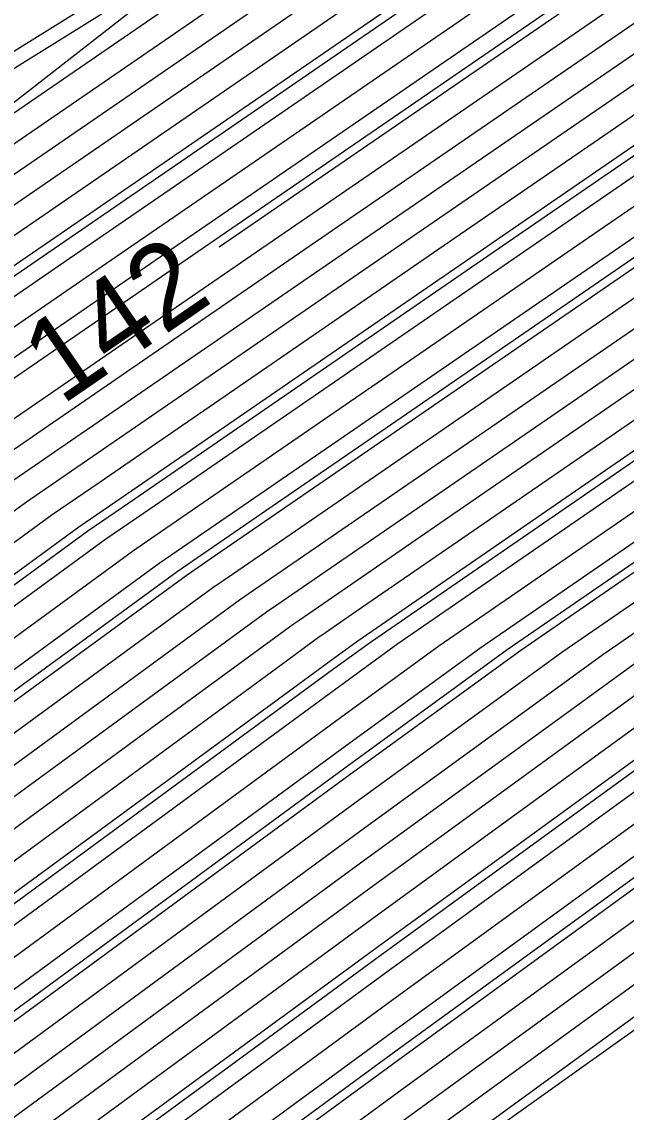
# Model space of a CAD drawing. Extents: x 2354170 to 2357230, y 866100 to 868290.
# Drawn here: x 2355882.65 to 2355897.14, y 866788.69 to 866814.82 of the extents above; entities that cross this region are included whole.
import ezdxf

# ---------------------------------------------------------------- set-up
doc = ezdxf.new("R2010")
doc.units = 0
for name, color, linetype in [('Default', 7, 'Continuous'), ('DTM Contours Major', 7, 'Continuous'), ('DTM Contours Minor', 7, 'Continuous'), ('Exist DTM QL2 LIDAR Elevation Point', 7, 'Continuous'), ('PH Exist DTM Breakline', 7, 'Continuous')]:
    doc.layers.add(name, color=color, linetype=linetype)

msp = doc.modelspace()

# ---------------------------------------------------------------- linework, layer by layer
at = {"layer": 'Default'}
for points in [[(2355887.381, 866809.424), (2355900.411, 866818.375), (2355906.795, 866822.533), (2355912.958, 866826.896), (2355924.512, 866835.75), (2355931.546, 866840.545), (2355940.116, 866846.134), (2355948.615, 866851.069), (2355950.653, 866852.41), (2355964.801, 866862.781), (2355965.676, 866863.447), (2355969.598, 866866.235)], [(2355878.655, 866801.078), (2355882.094, 866803.593), (2355883.436, 866804.515), (2355890.715, 866809.517), (2355900.294, 866816.098), (2355908.32, 866821.325), (2355911.534, 866823.6), (2355925.727, 866834.475), (2355934.366, 866840.366), (2355940.071, 866844.086), (2355949.583, 866849.61), (2355950.079, 866849.9), (2355950.722, 866850.378), (2355960.899, 866857.839)], [(2355868.051, 866798.966), (2355873.589, 866802.699), (2355877.602, 866805.634), (2355879.708, 866807.081), (2355882.629, 866809.088), (2355900.567, 866821.411), (2355904.762, 866824.143), (2355914.857, 866831.291), (2355922.893, 866837.449), (2355927.785, 866840.785), (2355940.176, 866848.864), (2355946.627, 866852.61), (2355950.649, 866855.256)], [(2355852.386, 866781.471), (2355852.419, 866781.493), (2355857.539, 866784.889), (2355866.622, 866790.237), (2355870.858, 866793.092), (2355884.019, 866802.718), (2355885.033, 866803.415), (2355894.18, 866809.701), (2355900.177, 866813.821), (2355909.845, 866820.117), (2355910.11, 866820.304), (2355926.941, 866833.201), (2355934.535, 866838.379)], [(2355944.561, 866832.476), (2355944.096, 866832.161), (2355939.445, 866829.099), (2355930.386, 866822.949), (2355923.58, 866817.63), (2355909.403, 866807.605), (2355904.556, 866804.413), (2355897.559, 866799.597), (2355890.857, 866794.721), (2355882.157, 866788.336), (2355873.172, 866782.406), (2355866.227, 866778.318), (2355862.304, 866775.697)], [(2355940.021, 866831.736), (2355936.453, 866829.387), (2355930.258, 866825.182), (2355921.142, 866818.056), (2355909.507, 866809.829), (2355903.41, 866805.815), (2355894.61, 866799.757), (2355890.516, 866796.778), (2355879.508, 866788.7), (2355872.478, 866784.06), (2355863.827, 866778.968), (2355859.838, 866776.302), (2355857.767, 866774.973)], [(2355831.452, 866780.873), (2355832.204, 866780.716), (2355833.068, 866780.747), (2355834.525, 866780.4), (2355836.948, 866781.732), (2355839.682, 866783.218), (2355847.575, 866788.318), (2355851.117, 866790.494), (2355853.5, 866791.966), (2355855.212, 866793.037), (2355856.508, 866793.857), (2355864.544, 866798.932), (2355874.408, 866805.581), (2355875.677, 866806.509), (2355878.11, 866808.181), (2355879.164, 866808.905), (2355900.683, 866823.689), (2355903.236, 866825.351), (2355904.99, 866826.593)], [(2355900.761, 866825.207), (2355879.66, 866810.71), (2355877.772, 866809.535), (2355877.472, 866809.346), (2355877.066, 866809.084), (2355874.949, 866807.758), (2355874.001, 866807.144), (2355872.684, 866806.274), (2355870.619, 866804.951), (2355859.519, 866797.941)], [(2355831.623, 866789.782), (2355832.216, 866789.762), (2355833.915, 866789.055), (2355834.534, 866788.769), (2355835.587, 866788.416), (2355836.983, 866787.939), (2355839.056, 866787.319), (2355839.486, 866787.192), (2355841.81, 866786.116), (2355842.07, 866786.021), (2355842.258, 866786.124), (2355842.547, 866786.31), (2355848.68, 866790.077), (2355852.805, 866792.625), (2355855.769, 866794.48), (2355858.014, 866795.899), (2355871.926, 866804.684), (2355874.681, 866806.541), (2355875.035, 866806.8), (2355877.578, 866808.547), (2355878.009, 866808.843), (2355900.722, 866824.448)], [(2355836.264, 866767.185), (2355843.155, 866772.42), (2355851.72, 866778.201), (2355858.602, 866782.766), (2355868.662, 866788.689), (2355870.164, 866789.573), (2355870.679, 866789.912), (2355872.578, 866791.306), (2355886.586, 866801.551), (2355887.164, 866801.948), (2355898.801, 866809.946), (2355900.022, 866810.784), (2355902.133, 866812.159), (2355909.853, 866817.242), (2355913.014, 866819.478), (2355918.587, 866823.834)], [(2355838.788, 866766.813), (2355845.212, 866771.693), (2355851.196, 866775.732), (2355859.398, 866781.173), (2355863.649, 866783.676), (2355870.858, 866787.919), (2355873.327, 866789.549), (2355882.444, 866796.24), (2355888.511, 866800.677), (2355888.761, 866800.848), (2355895.35, 866805.376), (2355900.737, 866809.085), (2355909.749, 866815.018), (2355915.453, 866819.052), (2355921.106, 866823.47)], [(2355841.313, 866766.441), (2355847.269, 866770.966), (2355850.672, 866773.264), (2355858.291, 866778.317), (2355859.957, 866779.387), (2355860.626, 866779.834), (2355871.552, 866786.265), (2355875.976, 866789.185), (2355890.062, 866799.522), (2355890.678, 866799.97), (2355901.883, 866807.683), (2355909.645, 866812.794), (2355917.891, 866818.625), (2355923.625, 866823.107)], [(2355828.567, 866775.486), (2355832.899, 866778.009), (2355835.461, 866779.419), (2355837.105, 866780.312), (2355852.602, 866790.327), (2355853.554, 866790.911), (2355854.195, 866791.307), (2355854.655, 866791.595), (2355855.003, 866791.815), (2355857.163, 866793.179), (2355874.135, 866804.62), (2355876.319, 866806.217), (2355878.643, 866807.814), (2355880.319, 866808.966), (2355900.644, 866822.93)], [(2355956.299, 866822.242), (2355948.968, 866814.751), (2355940.505, 866811.604), (2355938.495, 866811.035), (2355930.227, 866805.149), (2355913.96, 866802.942), (2355909.022, 866799.45), (2355908.756, 866799.275), (2355908.372, 866799.011), (2355892.106, 866787.175), (2355891.87, 866787.002), (2355875.717, 866776.341), (2355875.03, 866775.936), (2355859.419, 866765.504), (2355858.526, 866764.931), (2355845.169, 866755.218), (2355842.867, 866753.448), (2355827.792, 866742.709)], [(2355831.654, 866775.781), (2355833.112, 866776.63), (2355833.975, 866777.105), (2355834.528, 866777.405), (2355842.671, 866782.668), (2355854.34, 866790.544), (2355854.618, 866790.729), (2355855.112, 866791.02), (2355873.862, 866803.659), (2355876.96, 866805.926), (2355879.175, 866807.447), (2355881.474, 866809.027), (2355900.606, 866822.17)], [(2355822.367, 866767.399), (2355832.946, 866774.584), (2355834.243, 866775.569), (2355853.99, 866788.899), (2355855.149, 866789.667), (2355857.205, 866790.877), (2355873.315, 866801.738), (2355878.244, 866805.342), (2355880.241, 866806.714), (2355883.784, 866809.15), (2355900.528, 866820.652)], [(2355831.477, 866767.363), (2355839.728, 866773.631), (2355852.593, 866782.315), (2355857.274, 866785.42), (2355865.576, 866790.308), (2355871.131, 866794.053), (2355883.377, 866803.009), (2355884.501, 866803.781), (2355893.025, 866809.639), (2355900.216, 866814.58), (2355909.337, 866820.519)], [(2355815.095, 866761.682), (2355832.763, 866773.681), (2355834.929, 866775.327), (2355853.816, 866788.076), (2355855.415, 866789.136), (2355858.251, 866790.806), (2355873.042, 866800.777), (2355878.885, 866805.051), (2355880.773, 866806.348), (2355884.939, 866809.211), (2355900.489, 866819.893)], [(2355813.255, 866759.655), (2355832.579, 866772.779), (2355835.615, 866775.085), (2355853.641, 866787.253), (2355855.68, 866788.605), (2355859.297, 866790.735), (2355872.769, 866799.817), (2355879.527, 866804.759), (2355881.306, 866805.981), (2355886.095, 866809.272), (2355900.45, 866819.134)], [(2355830.506, 866759.74), (2355832.479, 866761.257), (2355845.898, 866771.451), (2355851.022, 866774.91), (2355859.664, 866780.642), (2355861.978, 866782.005), (2355871.09, 866787.368), (2355874.21, 866789.427), (2355885.733, 866797.884), (2355889.153, 866800.385), (2355889.294, 866800.482), (2355893.007, 866803.034), (2355901.119, 866808.617), (2355909.714, 866814.277), (2355916.265, 866818.909)], [(2355831.124, 866759.426), (2355835.417, 866762.726), (2355846.583, 866771.209), (2355850.847, 866774.087), (2355859.93, 866780.111), (2355860.307, 866780.334), (2355871.321, 866786.816), (2355875.093, 866789.306), (2355889.022, 866799.528), (2355889.795, 866800.093), (2355889.826, 866800.115), (2355890.665, 866800.692), (2355901.501, 866808.15), (2355909.68, 866813.536), (2355917.078, 866818.767)], [(2355829.577, 866756.813), (2355832.36, 866758.796), (2355841.294, 866765.664), (2355847.954, 866770.724), (2355850.498, 866772.441), (2355856.191, 866776.217), (2355859.927, 866778.616), (2355861.426, 866779.617), (2355871.784, 866785.714), (2355876.859, 866789.063), (2355890.176, 866798.836), (2355891.661, 866799.917), (2355902.264, 866807.216), (2355909.61, 866812.053), (2355918.704, 866818.483)], [(2355831.11, 866765.558), (2355841.099, 866773.147), (2355852.244, 866780.67), (2355857.805, 866784.358), (2355867.668, 866790.165), (2355870.585, 866792.132), (2355884.661, 866802.426), (2355885.566, 866803.048), (2355895.335, 866809.762), (2355900.138, 866813.062), (2355908.444, 866818.47)], [(2355829.367, 866755.154), (2355833.597, 866758.167), (2355847.17, 866768.602), (2355849.325, 866770.24), (2355850.148, 866770.795), (2355851.991, 866772.017), (2355859.868, 866777.073), (2355863.026, 866779.184), (2355872.247, 866784.611), (2355878.625, 866788.821), (2355890.403, 866797.464), (2355893.627, 866799.811), (2355903.028, 866806.282), (2355909.541, 866810.57), (2355920.329, 866818.199)], [(2355829.472, 866755.984), (2355832.978, 866758.482), (2355844.232, 866767.133), (2355848.64, 866770.482), (2355850.323, 866771.618), (2355854.091, 866774.117), (2355859.897, 866777.845), (2355862.226, 866779.401), (2355872.015, 866785.162), (2355877.742, 866788.942), (2355890.289, 866798.15), (2355892.644, 866799.864), (2355902.646, 866806.749), (2355909.576, 866811.312), (2355919.516, 866818.341)], [(2355921.954, 866817.914), (2355909.472, 866809.088), (2355903.792, 866805.348), (2355895.593, 866799.704), (2355890.63, 866796.092), (2355880.391, 866788.578), (2355872.709, 866783.508), (2355864.627, 866778.751), (2355859.808, 866775.531), (2355850.616, 866769.631), (2355849.624, 866768.909), (2355834.833, 866757.538), (2355829.157, 866753.495)], [(2355830.743, 866763.753), (2355842.47, 866772.662), (2355851.895, 866779.024), (2355858.336, 866783.297), (2355869.761, 866790.023), (2355870.039, 866790.21), (2355885.944, 866801.843), (2355886.631, 866802.315), (2355897.646, 866809.884), (2355900.061, 866811.543), (2355904.237, 866814.263), (2355909.887, 866817.984)], [(2355922.767, 866817.772), (2355909.437, 866808.346), (2355904.174, 866804.881), (2355896.576, 866799.651), (2355890.743, 866795.406), (2355881.274, 866788.457), (2355872.941, 866782.957), (2355865.427, 866778.535), (2355859.778, 866774.759), (2355851.224, 866769.269), (2355849.281, 866767.856), (2355835.451, 866757.223), (2355829.052, 866752.665)], [(2355815.619, 866759.705), (2355832.212, 866770.973), (2355836.986, 866774.6), (2355853.292, 866785.607), (2355856.212, 866787.544), (2355861.39, 866790.593), (2355872.223, 866797.895), (2355880.811, 866804.176), (2355882.371, 866805.248), (2355888.405, 866809.395), (2355900.372, 866817.616)], [(2355924.393, 866817.488), (2355909.368, 866806.864), (2355904.937, 866803.946), (2355898.542, 866799.544), (2355890.97, 866794.035), (2355883.04, 866788.215), (2355873.404, 866781.854), (2355867.028, 866778.101), (2355859.718, 866773.217), (2355852.441, 866768.546), (2355848.596, 866765.75), (2355836.687, 866756.594), (2355828.842, 866751.006)], [(2355925.205, 866817.345), (2355909.334, 866806.122), (2355905.319, 866803.479), (2355899.525, 866799.491), (2355891.084, 866793.349), (2355883.923, 866788.093), (2355873.635, 866781.303), (2355867.828, 866777.885), (2355859.688, 866772.446), (2355853.05, 866768.185), (2355848.253, 866764.696), (2355837.305, 866756.28), (2355828.737, 866750.176)], [(2355816.801, 866759.729), (2355832.028, 866770.071), (2355837.671, 866774.358), (2355853.117, 866784.784), (2355856.477, 866787.013), (2355862.437, 866790.521), (2355871.95, 866796.935), (2355881.452, 866803.884), (2355882.903, 866804.881), (2355889.56, 866809.456), (2355900.333, 866816.857)], [(2355927.644, 866816.919), (2355909.23, 866803.898), (2355906.465, 866802.078), (2355902.474, 866799.331), (2355891.425, 866791.291), (2355886.572, 866787.729), (2355874.329, 866779.649), (2355870.228, 866777.235), (2355859.598, 866770.132), (2355854.875, 866767.1), (2355847.225, 866761.537), (2355839.159, 866755.336), (2355828.422, 866747.687)], [(2355926.831, 866817.061), (2355909.264, 866804.64), (2355906.083, 866802.545), (2355901.491, 866799.384), (2355891.311, 866791.977), (2355885.689, 866787.851), (2355874.098, 866780.2), (2355869.428, 866777.452), (2355859.628, 866770.903), (2355854.267, 866767.462), (2355847.568, 866762.59), (2355838.541, 866755.65), (2355828.527, 866748.517)], [(2355946.036, 866817.029), (2355941.763, 866815.44), (2355934.921, 866813.502), (2355930.474, 866810.336), (2355921.725, 866809.149), (2355909.057, 866800.192), (2355908.374, 866799.742), (2355907.389, 866799.064), (2355891.992, 866787.861), (2355890.987, 866787.123), (2355875.486, 866776.892), (2355874.23, 866776.153), (2355860.765, 866767.155)], [(2355887.617, 866816.909), (2355879.598, 866811.918), (2355878.325, 866811.117), (2355876.599, 866810.005), (2355875.213, 866809.136), (2355872.718, 866807.521), (2355869.253, 866805.23), (2355863.816, 866801.746), (2355861.024, 866799.983)], [(2355928.456, 866816.777), (2355909.195, 866803.157), (2355906.847, 866801.611), (2355903.457, 866799.277), (2355891.538, 866790.605), (2355887.455, 866787.608), (2355874.561, 866779.098), (2355871.029, 866777.019), (2355859.568, 866769.361), (2355855.484, 866766.739), (2355846.882, 866760.484), (2355839.777, 866755.021), (2355828.317, 866746.858)], [(2355930.082, 866816.492), (2355909.126, 866801.674), (2355907.61, 866800.676), (2355905.423, 866799.171), (2355891.765, 866789.233), (2355889.221, 866787.366), (2355875.023, 866777.995), (2355872.629, 866776.586), (2355859.509, 866767.818), (2355856.701, 866766.016), (2355846.197, 866758.377), (2355841.013, 866754.392), (2355828.107, 866745.198)], [(2355830.376, 866761.948), (2355843.841, 866772.178), (2355851.545, 866777.378), (2355858.867, 866782.235), (2355866.991, 866787.018), (2355870.396, 866789.022), (2355871.562, 866789.791), (2355875.867, 866792.951), (2355887.228, 866801.26), (2355887.696, 866801.582), (2355899.956, 866810.007), (2355899.983, 866810.025), (2355900.029, 866810.056), (2355909.818, 866816.501)], [(2355830.927, 866764.656), (2355841.784, 866772.904), (2355852.069, 866779.847), (2355858.071, 866783.828), (2355868.715, 866790.094), (2355870.312, 866791.171), (2355885.303, 866802.135), (2355886.099, 866802.681), (2355896.491, 866809.823), (2355900.1, 866812.303), (2355906.34, 866816.367)], [(2355830.192, 866761.045), (2355844.527, 866771.935), (2355851.371, 866776.555), (2355859.133, 866781.704), (2355865.32, 866785.347), (2355870.627, 866788.47), (2355872.445, 866789.67), (2355879.156, 866794.595), (2355887.869, 866800.968), (2355888.229, 866801.215), (2355897.692, 866807.719), (2355900.355, 866809.552), (2355909.784, 866815.76)], [(2355929.49, 866815.357), (2355909.091, 866800.933), (2355907.992, 866800.209), (2355906.406, 866799.117), (2355891.879, 866788.547), (2355890.104, 866787.244), (2355875.255, 866777.444), (2355873.429, 866776.369), (2355859.479, 866767.047), (2355857.309, 866765.654), (2355845.854, 866757.324), (2355841.631, 866754.077), (2355828.002, 866744.369)], [(2355831.661, 866768.266), (2355839.042, 866773.873), (2355852.768, 866783.138), (2355857.008, 866785.951), (2355864.529, 866790.379), (2355871.404, 866795.014), (2355882.736, 866803.301), (2355883.968, 866804.148), (2355891.87, 866809.578), (2355900.255, 866815.339)], [(2355906.582, 866803.592), (2355905.701, 866803.012), (2355900.508, 866799.437), (2355891.197, 866792.663), (2355884.806, 866787.972), (2355873.866, 866780.752), (2355868.628, 866777.668), (2355859.658, 866771.674), (2355853.658, 866767.823), (2355847.91, 866763.643), (2355837.923, 866755.965), (2355828.632, 866749.347), (2355824.374, 866746.759)], [(2355905.357, 866799.855), (2355904.44, 866799.224), (2355891.652, 866789.919), (2355888.338, 866787.487), (2355874.792, 866778.546), (2355871.829, 866776.802), (2355859.538, 866768.589), (2355856.092, 866766.377), (2355846.54, 866759.431), (2355840.395, 866754.707), (2355828.212, 866746.028), (2355824.809, 866743.96), (2355823.259, 866742.838)]]:
    msp.add_lwpolyline(points, dxfattribs=at)
at = {"layer": 'DTM Contours Major'}
for points in [[(2355852.459, 866781.283), (2355857.628, 866784.712), (2355866.971, 866790.213), (2355870.767, 866792.772), (2355884.233, 866802.621), (2355885.211, 866803.292), (2355894.565, 866809.721), (2355900.164, 866813.568), (2355909.847, 866819.873), (2355909.98, 866819.961), (2355910.034, 866819.999), (2355910.16, 866820.097), (2355927.076, 866833.059), (2355934.605, 866838.193)], [(2355944.561, 866832.476), (2355944.096, 866832.161), (2355939.445, 866829.099), (2355930.386, 866822.949), (2355923.58, 866817.63), (2355909.403, 866807.605), (2355904.556, 866804.413), (2355897.559, 866799.597), (2355890.857, 866794.721), (2355882.157, 866788.336), (2355873.172, 866782.406), (2355866.227, 866778.318), (2355862.304, 866775.697)], [(2355888.033, 866817.583), (2355880.206, 866812.712), (2355878.609, 866811.707), (2355876.444, 866810.311), (2355875.301, 866809.596), (2355872.291, 866807.647), (2355868.109, 866804.882), (2355861.548, 866800.678)]]:
    msp.add_lwpolyline(points, dxfattribs=at)
at = {"layer": 'DTM Contours Minor'}
for points in [[(2355790.838, 866741.782), (2355793.794, 866743.89), (2355814.24, 866757.393), (2355817.983, 866759.754), (2355831.845, 866769.168), (2355838.357, 866774.116), (2355852.943, 866783.961), (2355856.743, 866786.482), (2355863.483, 866790.45), (2355871.677, 866795.974), (2355882.094, 866803.593), (2355883.436, 866804.515), (2355890.715, 866809.517), (2355900.294, 866816.098), (2355908.32, 866821.325), (2355911.534, 866823.6), (2355925.727, 866834.475), (2355934.366, 866840.366), (2355940.071, 866844.086), (2355949.583, 866849.61), (2355950.079, 866849.9), (2355950.722, 866850.378), (2355956.06, 866854.292)], [(2355971.17, 866847.971), (2355961.905, 866841.702), (2355959.186, 866839.677), (2355957.288, 866838.566), (2355945.073, 866830.296), (2355942.77, 866828.78), (2355930.527, 866820.469), (2355926.289, 866817.156), (2355909.287, 866805.134), (2355905.828, 866802.856), (2355900.836, 866799.42), (2355891.235, 866792.434), (2355885.101, 866787.932), (2355873.943, 866780.568), (2355868.895, 866777.596), (2355859.648, 866771.417), (2355853.861, 866767.703), (2355847.796, 866763.292), (2355838.129, 866755.86), (2355828.597, 866749.07), (2355823.299, 866745.851), (2355814.388, 866739.399), (2355806.888, 866734.053)], [(2355829.297, 866754.601), (2355834.009, 866757.958), (2355849.129, 866769.582), (2355849.782, 866770.078), (2355850.032, 866770.247), (2355850.591, 866770.617), (2355859.848, 866776.559), (2355863.56, 866779.04), (2355872.401, 866784.243), (2355879.214, 866788.74), (2355890.478, 866797.007), (2355894.282, 866799.775), (2355903.283, 866805.97), (2355909.518, 866810.076), (2355920.871, 866818.104), (2355930.244, 866825.43), (2355936.12, 866829.419), (2355943.118, 866834.026), (2355945.676, 866835.758)], [(2355870.35, 866802.846), (2355874.408, 866805.581), (2355875.677, 866806.509), (2355878.11, 866808.181), (2355879.164, 866808.905), (2355900.683, 866823.689)], [(2355830.621, 866763.151), (2355842.927, 866772.501), (2355851.778, 866778.475), (2355858.513, 866782.943), (2355869.219, 866789.246), (2355870.087, 866789.757), (2355870.384, 866789.953), (2355871.482, 866790.758), (2355886.372, 866801.649), (2355886.986, 866802.07), (2355898.416, 866809.925), (2355900.035, 866811.037), (2355902.834, 866812.86), (2355909.864, 866817.49), (2355912.743, 866819.525), (2355913.58, 866820.179)], [(2355830.009, 866760.143), (2355845.212, 866771.693), (2355851.196, 866775.732), (2355859.398, 866781.173), (2355863.649, 866783.676), (2355870.858, 866787.919), (2355873.327, 866789.549), (2355882.444, 866796.24), (2355888.511, 866800.677), (2355888.761, 866800.848), (2355895.35, 866805.376), (2355900.737, 866809.085), (2355909.749, 866815.018), (2355915.453, 866819.052), (2355916.379, 866819.775)], [(2355829.647, 866757.367), (2355831.948, 866759.006), (2355839.335, 866764.685), (2355847.497, 866770.886), (2355850.614, 866772.99), (2355857.591, 866777.617), (2355859.947, 866779.13), (2355860.892, 866779.761), (2355871.63, 866786.081), (2355876.271, 866789.144), (2355890.1, 866799.294), (2355891.006, 866799.953), (2355902.01, 866807.528), (2355909.634, 866812.547), (2355918.162, 866818.578), (2355919.179, 866819.373)], [(2355857.31, 866789.107), (2355859.995, 866790.688), (2355872.587, 866799.176), (2355879.955, 866804.565), (2355881.661, 866805.737), (2355886.865, 866809.313), (2355900.424, 866818.628)], [(2355928.998, 866816.682), (2355909.172, 866802.663), (2355907.101, 866801.299), (2355904.112, 866799.242), (2355891.614, 866790.147), (2355888.044, 866787.527), (2355876.056, 866779.615)], [(2355942.287, 866815.635), (2355941.763, 866815.44), (2355934.921, 866813.502), (2355930.474, 866810.336), (2355921.725, 866809.149), (2355909.057, 866800.192), (2355908.374, 866799.742), (2355907.389, 866799.064), (2355891.992, 866787.861), (2355890.987, 866787.123), (2355875.486, 866776.892), (2355874.23, 866776.153), (2355859.449, 866766.276), (2355857.917, 866765.293), (2355845.511, 866756.271), (2355842.249, 866753.763), (2355827.897, 866743.539), (2355826.044, 866742.413), (2355809.763, 866730.625), (2355806.184, 866728.075), (2355805.126, 866727.196), (2355790.209, 866716.087), (2355787.694, 866714.579), (2355776.225, 866706.635)], [(2355827.215, 866771.21), (2355833.069, 866775.185), (2355833.786, 866775.731), (2355854.107, 866789.447), (2355854.972, 866790.021), (2355856.507, 866790.925), (2355873.498, 866802.378), (2355877.816, 866805.537), (2355879.886, 866806.959), (2355883.014, 866809.109), (2355892.429, 866815.577)]]:
    msp.add_lwpolyline(points, dxfattribs=at)
at = {"layer": 'Exist DTM QL2 LIDAR Elevation Point'}
msp.add_line((2355889.982, 866800.008), (2355889.982, 866800.008), dxfattribs=at)
at = {"layer": 'PH Exist DTM Breakline'}
for points in [[(2356039.952, 866933.48), (2356021.008, 866919.065), (2355998.312, 866902.306), (2355980.774, 866888.883), (2355955.013, 866868.017), (2355940.364, 866857.468), (2355919.194, 866841.331), (2355900.865, 866827.23), (2355874.786, 866806.913), (2355854.45, 866791.065), (2355833.22, 866775.931), (2355812.495, 866759.639), (2355789.581, 866742.905), (2355764.464, 866722.869), (2355746.918, 866706.979)], [(2355727.238, 866668.155), (2355738.903, 866677.519), (2355755.48, 866687.825), (2355773.901, 866701.274), (2355790.264, 866712.771), (2355807.703, 866726.718), (2355827.52, 866740.564), (2355844.348, 866752.694), (2355859.377, 866764.426), (2355875.997, 866775.675), (2355892.14, 866786.965), (2355909, 866798.977), (2355930.762, 866816.374), (2355946.032, 866828.466), (2355960.407, 866838.306)]]:
    msp.add_lwpolyline(points, dxfattribs=at)

# ---------------------------------------------------------------- texts
at = {"layer": 'Default'}
msp.add_text('142', height=2, rotation=34.4979, dxfattribs=at).set_placement((2355883.6, 866805.612))

doc.saveas('drawing.dxf')
